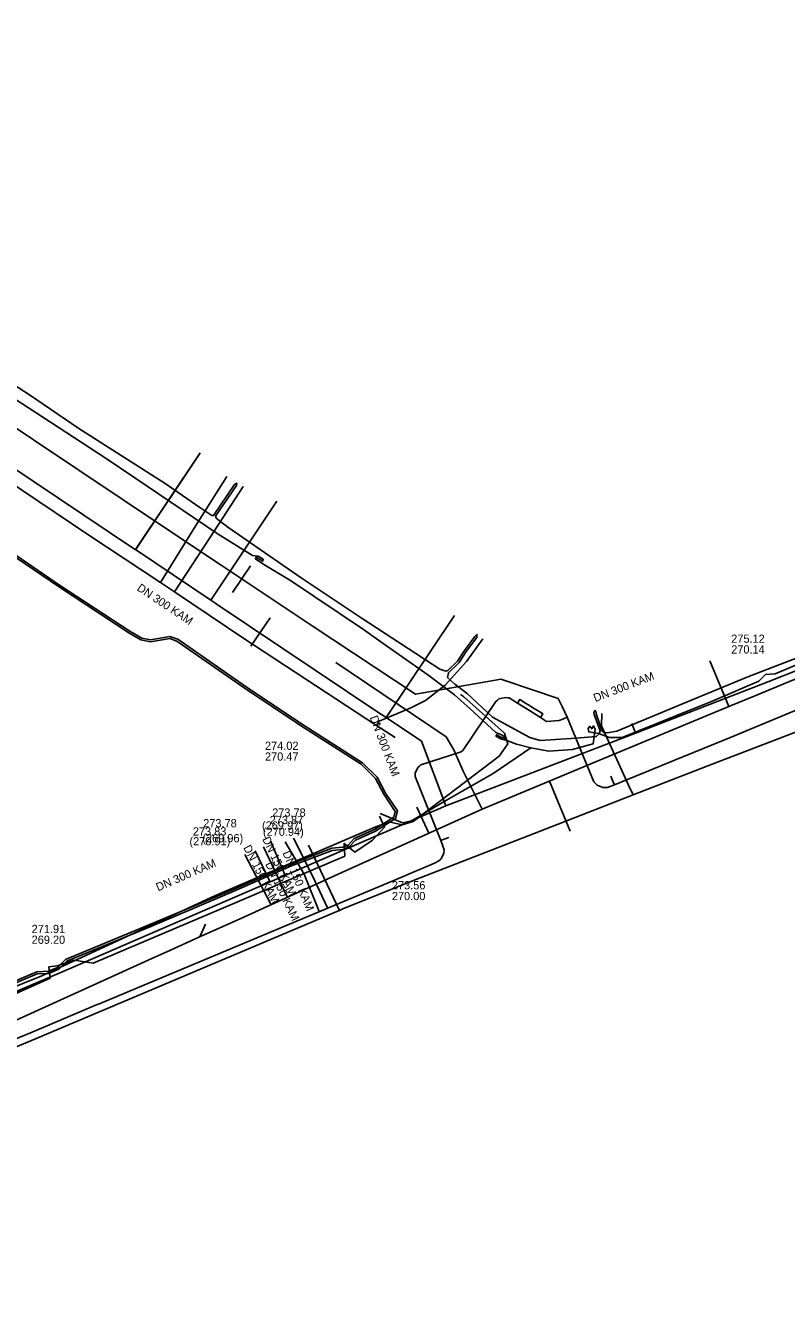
# Model space of a CAD drawing. Extents: x -598233 to -596890, y -1157848 to -1156431.
# Drawn here: x -597671.1 to -597596.8, y -1156982.7 to -1156857.7 of the extents above; entities that cross this region are included whole.
import ezdxf

# ---------------------------------------------------------------- set-up
doc = ezdxf.new("R2010")
doc.units = 0
for name, color, linetype in [('Vrstva 1', 7, 'Continuous'), ('Vrstva 13', 7, 'Continuous'), ('Vrstva 19', 7, 'Continuous'), ('Vrstva 4', 7, 'Continuous'), ('Vrstva 42', 7, 'Continuous'), ('Vrstva 5', 7, 'Continuous'), ('Vrstva 55', 7, 'Continuous'), ('Vrstva 58', 7, 'Continuous'), ('Vrstva 8', 7, 'Continuous')]:
    doc.layers.add(name, color=color, linetype=linetype)

msp = doc.modelspace()

# ---------------------------------------------------------------- linework, layer by layer
at = {"layer": 'Vrstva 1'}
for p, q in [((-597649.67, -1156938.55), (-597647.16, -1156943.38)), ((-597647.86, -1156937.81), (-597645.57, -1156942.66))]:
    msp.add_line(p, q, dxfattribs=at)
for points in [[(-597615.53, -1156929.55), (-597602.46, -1156924.12), (-597600, -1156923.1), (-597596.32, -1156921.57), (-597572.77, -1156912.62), (-597571.74, -1156911.99), (-597563.85, -1156907.14), (-597557.82, -1156900), (-597546.37, -1156886.45), (-597550.8, -1156883.45), (-597550.47, -1156881.78), (-597550.99, -1156880.06), (-597551.08, -1156879.35)], [(-597649.13, -1156910.41), (-597650.88, -1156913)], [(-597649.09, -1156918.24), (-597647.22, -1156915.47)], [(-597626.54, -1156934.12), (-597628.38, -1156930.43), (-597629.3, -1156928.34), (-597630.05, -1156927.08), (-597640.8, -1156919.81)], [(-597604.31, -1156919.67), (-597602.46, -1156924.12)], [(-597615.53, -1156929.55), (-597626.54, -1156934.12)], [(-597619.96, -1156931.39), (-597617.93, -1156936.27)], [(-597626.54, -1156934.12), (-597640.21, -1156940.3), (-597650.45, -1156944.93), (-597653.88, -1156946.48), (-597657.29, -1156948.03), (-597658.41, -1156948.53)], [(-597632.89, -1156933.93), (-597631.74, -1156936.47)], [(-597654.07, -1156946.57), (-597653.53, -1156945.33)], [(-597658.41, -1156948.53), (-597658.41, -1156948.53), (-597686.27, -1156961.15)]]:
    msp.add_lwpolyline(points, dxfattribs=at)
at = {"layer": 'Vrstva 13'}
for p, q in [((-597623.07, -1156923.78), (-597621.91, -1156924.49)), ((-597622.6, -1156923.59), (-597622.35, -1156923.74)), ((-597622.35, -1156923.74), (-597622, -1156923.96)), ((-597621.91, -1156924.49), (-597620.84, -1156925.2)), ((-597621.36, -1156924.36), (-597620.85, -1156924.68)), ((-597618.22, -1156925.16), (-597618.45, -1156924.65)), ((-597618.67, -1156925.34), (-597618.22, -1156925.16))]:
    msp.add_line(p, q, dxfattribs=at)
for points in [[(-597618.45, -1156924.65), (-597618.72, -1156924.12), (-597619.12, -1156923.33), (-597624.23, -1156921.61), (-597624.71, -1156921.45), (-597625.43, -1156921.58), (-597632.27, -1156922.79), (-597633.03, -1156922.92), (-597643.12, -1156916.24), (-597651.99, -1156910.33), (-597657.22, -1156906.86), (-597674.67, -1156895.24), (-597677.31, -1156893.49), (-597681.67, -1156890.59), (-597701.06, -1156877.71)], [(-597618.22, -1156925.16), (-597615.62, -1156931.47), (-597615.47, -1156931.62), (-597615.31, -1156931.78), (-597614.75, -1156932.02), (-597614.52, -1156932.02), (-597614.29, -1156932.02), (-597613.62, -1156931.74), (-597607.82, -1156929.39), (-597602.22, -1156927.09), (-597596.61, -1156924.77), (-597591.01, -1156922.44), (-597585.39, -1156920.19), (-597584.38, -1156919.76), (-597579.85, -1156917.73), (-597574.44, -1156914.98), (-597569.24, -1156911.89), (-597563.98, -1156908.83), (-597558.8, -1156905.69), (-597552.8, -1156902.11), (-597551.98, -1156901.64), (-597542.83, -1156896.56)], [(-597631.48, -1156939.52), (-597631.12, -1156939.35), (-597630.75, -1156939.17), (-597630.63, -1156939.07), (-597630.52, -1156938.97), (-597630.26, -1156938.4), (-597630.24, -1156938.09), (-597630.57, -1156937.18), (-597633.06, -1156930.93), (-597633.06, -1156930.76), (-597633.06, -1156930.58), (-597632.78, -1156930.03), (-597632.65, -1156929.92), (-597632.51, -1156929.79), (-597628.68, -1156928.58), (-597628.55, -1156928.5), (-597628.4, -1156928.4), (-597625.2, -1156923.64), (-597625.04, -1156923.51), (-597624.89, -1156923.38), (-597624.22, -1156923.24), (-597624.05, -1156923.26), (-597623.88, -1156923.28), (-597623.07, -1156923.78)], [(-597623.07, -1156923.78), (-597622.85, -1156923.43), (-597622.6, -1156923.59)], [(-597622, -1156923.96), (-597621.7, -1156924.15), (-597621.36, -1156924.36)], [(-597620.85, -1156924.68), (-597620.6, -1156924.83), (-597620.84, -1156925.2)], [(-597620.84, -1156925.2), (-597620.26, -1156925.58), (-597619.03, -1156925.47), (-597618.67, -1156925.34)], [(-597613.62, -1156931.74), (-597613.77, -1156931.38), (-597613.98, -1156930.89)], [(-597642.42, -1156944.1), (-597643.89, -1156940.46), (-597645.75, -1156937.3)], [(-597641.62, -1156943.75), (-597643.12, -1156940.56), (-597644.93, -1156936.94)], [(-597630.57, -1156937.18), (-597630.24, -1156937.05), (-597629.78, -1156936.87)], [(-597752.81, -1156982.69), (-597731.34, -1156978.31), (-597730.33, -1156977.97), (-597710.77, -1156971), (-597699.88, -1156967.13), (-597696.98, -1156966.11), (-597684.65, -1156961.67), (-597670.45, -1156955.85), (-597664.08, -1156953.18), (-597663.95, -1156953.12), (-597634.3, -1156940.72), (-597633.34, -1156940.29), (-597631.48, -1156939.52)]]:
    msp.add_lwpolyline(points, dxfattribs=at)
at = {"layer": 'Vrstva 19'}
for points in [[(-597635.01, -1156927.15), (-597636.85, -1156925.96), (-597649.7, -1156917.56), (-597656.54, -1156912.95), (-597657.93, -1156912.02), (-597664.9, -1156907.41), (-597674.81, -1156900.79), (-597677.27, -1156899.16), (-597680.98, -1156896.72), (-597682.51, -1156895.67), (-597689.23, -1156891.1), (-597700.75, -1156883.51), (-597700.99, -1156883.36), (-597703.09, -1156881.99), (-597707.07, -1156879.39), (-597710.8, -1156876.87), (-597713.33, -1156875.17), (-597728.77, -1156864.98), (-597744.35, -1156854.65)], [(-597657.93, -1156912.02), (-597654.62, -1156906.72), (-597651.45, -1156901.68)], [(-597656.54, -1156912.95), (-597653.1, -1156907.68), (-597649.84, -1156902.68)], [(-597636.85, -1156925.96), (-597636.59, -1156925.55), (-597633.5, -1156924.24), (-597632.07, -1156923.52), (-597630.15, -1156922.02), (-597628.07, -1156919.72), (-597626.47, -1156917.53)], [(-597683.89, -1156962.24), (-597670.1, -1156956.5), (-597640.7, -1156944.11), (-597640.44, -1156943.99), (-597640.11, -1156943.84), (-597633.18, -1156941.03), (-597619.12, -1156935.57), (-597611.81, -1156932.74), (-597604.52, -1156929.9), (-597589.51, -1156924.13)], [(-597611.81, -1156932.74), (-597612.24, -1156931.78), (-597614.89, -1156926.01), (-597614.85, -1156924.78)], [(-597640.44, -1156943.99), (-597643.46, -1156937.63)]]:
    msp.add_lwpolyline(points, dxfattribs=at)
at = {"layer": 'Vrstva 42'}
for points in [[(-597675.52, -1156890.63), (-597670.71, -1156893.73), (-597665.87, -1156897)], [(-597665.87, -1156897), (-597657.46, -1156902.37), (-597654.09, -1156904.71), (-597652.91, -1156905.5), (-597652.75, -1156905.49), (-597650.68, -1156902.46), (-597650.48, -1156902.35), (-597650.51, -1156902.57), (-597652.54, -1156905.55), (-597652.49, -1156905.74), (-597651.36, -1156906.62), (-597644.19, -1156911.56), (-597638.33, -1156915.47), (-597630.65, -1156920.48), (-597630.09, -1156920.67), (-597629.89, -1156920.61), (-597628.93, -1156919.69), (-597628.26, -1156918.64), (-597627.24, -1156917.28), (-597627.04, -1156917.09), (-597627.06, -1156917.38), (-597628.1, -1156918.76), (-597628.77, -1156919.81), (-597629.82, -1156920.82), (-597629.9, -1156921.29), (-597629.18, -1156921.92), (-597628, -1156922.86), (-597625.53, -1156925.14), (-597621.89, -1156927.13), (-597620.88, -1156927.44), (-597617.36, -1156927.21), (-597615.39, -1156927.04), (-597615.11, -1156926.79), (-597615.03, -1156926.5), (-597615.61, -1156924.88), (-597615.62, -1156924.7), (-597615.53, -1156924.49), (-597615.42, -1156924.68), (-597615.41, -1156924.84), (-597614.81, -1156926.51), (-597614.68, -1156926.64), (-597614.3, -1156926.67), (-597613.39, -1156926.51), (-597606.98, -1156923.85), (-597600.6, -1156921.22), (-597593.53, -1156918.5)], [(-597676.11, -1156952.79), (-597669.94, -1156950.18), (-597668.8, -1156950.13), (-597667.84, -1156949.71), (-597667.06, -1156948.94), (-597658.87, -1156945.55), (-597650.82, -1156942.15), (-597645.12, -1156939.65), (-597641.16, -1156938.14), (-597640.09, -1156938.04), (-597639.5, -1156937.8), (-597638.9, -1156937.14), (-597636.94, -1156936.27), (-597634.98, -1156935.02), (-597634.79, -1156934.3), (-597635.95, -1156932.55), (-597636.78, -1156931.01), (-597638.22, -1156929.59), (-597643.79, -1156926.04), (-597649.22, -1156922.42), (-597656.23, -1156917.55), (-597656.99, -1156917.3), (-597658.9, -1156917.6), (-597659.74, -1156917.44), (-597660.9, -1156916.76), (-597667.76, -1156912.27), (-597675.2, -1156907.23)], [(-597676.19, -1156952.61), (-597669.98, -1156949.98), (-597668.84, -1156949.93), (-597667.96, -1156949.55), (-597667.18, -1156948.78), (-597658.95, -1156945.37), (-597650.9, -1156941.97), (-597645.2, -1156939.47), (-597641.2, -1156937.94), (-597640.13, -1156937.84), (-597639.62, -1156937.64), (-597639.02, -1156936.98), (-597637.04, -1156936.09), (-597635.16, -1156934.9), (-597635.01, -1156934.34), (-597636.13, -1156932.65), (-597636.94, -1156931.13), (-597638.34, -1156929.75), (-597643.89, -1156926.2), (-597649.34, -1156922.58), (-597656.33, -1156917.73), (-597657.01, -1156917.5), (-597658.9, -1156917.8), (-597659.82, -1156917.62), (-597661, -1156916.94), (-597667.88, -1156912.43), (-597675.32, -1156907.39)]]:
    msp.add_lwpolyline(points, dxfattribs=at)
at = {"layer": 'Vrstva 5'}
for p, q in [((-597654.06, -1156899.39), (-597660.37, -1156908.82)), ((-597654.08, -1156899.46), (-597660.34, -1156908.85)), ((-597646.56, -1156904.11), (-597653.01, -1156913.75)), ((-597629.23, -1156915.23), (-597635.9, -1156925.2)), ((-597611.94, -1156925.77), (-597611.58, -1156926.7)), ((-597632.45, -1156927.5), (-597630.06, -1156933.81)), ((-597630.06, -1156933.81), (-597666.66, -1156949.61)), ((-597647.18, -1156937.21), (-597645.76, -1156940.6)), ((-597648.67, -1156938.19), (-597647.23, -1156941.23)), ((-597666.66, -1156949.61), (-597697.84, -1156962.95))]:
    msp.add_line(p, q, dxfattribs=at)
for points in [[(-597675.31, -1156898.83), (-597660.44, -1156908.78), (-597660.41, -1156908.8), (-597660.37, -1156908.82), (-597653.01, -1156913.75), (-597652.53, -1156914.07), (-597652.39, -1156914.16), (-597636.5, -1156924.79), (-597636.34, -1156924.9), (-597635.9, -1156925.2), (-597632.45, -1156927.5)], [(-597573.62, -1156911.79), (-597583.61, -1156915.76), (-597598.56, -1156921.69)], [(-597598.56, -1156921.69), (-597611.58, -1156926.7), (-597630.06, -1156933.81)]]:
    msp.add_lwpolyline(points, dxfattribs=at)
at = {"layer": 'Vrstva 55'}
for points in [[(-597672.85, -1156893.67), (-597670.15, -1156895.43), (-597663.32, -1156899.87), (-597660.43, -1156901.82), (-597652.29, -1156907.3), (-597648.95, -1156909.39), (-597648.38, -1156909.45), (-597647.89, -1156909.76), (-597647.94, -1156909.95), (-597648.31, -1156909.71), (-597648.59, -1156909.57), (-597648.66, -1156909.73), (-597647.84, -1156910.28), (-597645.24, -1156911.84), (-597638.1, -1156916.62), (-597636.19, -1156917.96), (-597631.84, -1156921.03), (-597629.23, -1156922.96), (-597627.71, -1156924.33), (-597625.2, -1156926.66), (-597624.7, -1156926.85), (-597624.35, -1156927.03), (-597624.33, -1156927.24), (-597624.76, -1156927.08), (-597625.1, -1156926.86), (-597625.19, -1156926.99), (-597624.64, -1156927.29), (-597624.12, -1156927.43), (-597623.17, -1156927.77), (-597621.78, -1156928.14), (-597625.45, -1156930.66), (-597630.02, -1156933.24), (-597633.42, -1156935.26), (-597634.31, -1156935.47), (-597636.49, -1156934.54)], [(-597672.85, -1156893.67), (-597670.15, -1156895.43), (-597663.32, -1156899.87), (-597660.43, -1156901.82), (-597652.29, -1156907.3), (-597648.95, -1156909.39), (-597648.38, -1156909.45), (-597647.89, -1156909.76), (-597647.94, -1156909.95), (-597648.31, -1156909.71), (-597648.59, -1156909.57), (-597648.66, -1156909.73), (-597647.84, -1156910.28), (-597645.24, -1156911.84), (-597638.1, -1156916.62), (-597636.19, -1156917.96), (-597631.84, -1156921.03), (-597629.23, -1156922.96), (-597627.71, -1156924.33), (-597625.2, -1156926.66), (-597624.7, -1156926.85), (-597624.35, -1156927.03), (-597624.33, -1156927.24), (-597624.76, -1156927.08), (-597625.1, -1156926.86), (-597625.19, -1156926.99), (-597624.64, -1156927.29), (-597624.12, -1156927.43), (-597623.17, -1156927.77), (-597621.78, -1156928.14), (-597625.45, -1156930.66), (-597630.02, -1156933.24), (-597633.42, -1156935.26), (-597634.31, -1156935.47), (-597636.49, -1156934.54)], [(-597616.2, -1156927.88), (-597615.7, -1156927.76), (-597615.51, -1156926.32), (-597615.68, -1156926.01), (-597615.83, -1156926.3), (-597616.03, -1156926.04), (-597616.2, -1156926.26), (-597616.13, -1156926.59), (-597615.19, -1156926.76), (-597614.12, -1156927.15), (-597612.86, -1156927.15), (-597606.11, -1156924.42), (-597604.15, -1156923.63), (-597599.54, -1156921.65), (-597598.87, -1156920.98), (-597597.95, -1156920.93), (-597591.15, -1156918.08)], [(-597636.49, -1156934.54), (-597634.31, -1156935.47), (-597633.42, -1156935.26), (-597630.02, -1156933.24), (-597625.45, -1156930.66), (-597621.78, -1156928.14), (-597620.03, -1156928.46), (-597617.73, -1156928.3), (-597616.2, -1156927.88)], [(-597679.68, -1156955.51), (-597668.69, -1156950.6), (-597668.8, -1156949.48), (-597668.01, -1156949.39), (-597666.35, -1156948.84), (-597664.49, -1156949.12), (-597652, -1156943.84), (-597639.93, -1156938.69), (-597639.99, -1156937.46), (-597638.94, -1156938.3), (-597637.22, -1156937.14), (-597636.05, -1156935.87), (-597636.56, -1156934.82)]]:
    msp.add_lwpolyline(points, dxfattribs=at)
at = {"layer": 'Vrstva 58'}
for points in [[(-597637.08, -1156935.9), (-597635.63, -1156935.36), (-597634.33, -1156935.65), (-597633.25, -1156935.34), (-597624.87, -1156928.97), (-597624.04, -1156927.76), (-597624.36, -1156926.72), (-597628.36, -1156923.15), (-597628.65, -1156922.94)], [(-597740.87, -1156971.83), (-597729.27, -1156970.53), (-597716.68, -1156967.43), (-597707.07, -1156964.66), (-597684.83, -1156956.55), (-597669.48, -1156950.36), (-597652.55, -1156942.54), (-597637.08, -1156935.9)]]:
    msp.add_lwpolyline(points, dxfattribs=at)

# ---------------------------------------------------------------- texts
at = {"layer": 'Vrstva 4'}
for s, p in [('273.87 ', (-597647.26, -1156935.58)), ('273.83 ', (-597654.76, -1156936.69)), ('(270.94)', (-597647.92, -1156936.72)), ('(270.91)', (-597655.09, -1156937.65))]:
    msp.add_text(s, height=0.8, dxfattribs=at).set_placement(p)
for rotation, p in [(295.2748, (-597648, -1156937.03)), (297.4224, (-597649.86, -1156937.87))]:
    msp.add_text('DN 150 KAM ', height=0.8, rotation=rotation, dxfattribs=at).set_placement(p)
at = {"layer": 'Vrstva 8'}
for s, rotation, p in [('DN 300 KAM', 326.2206, (-597660.28, -1156912.74)), ('DN 300 KAM', 21.0448, (-597615.49, -1156923.69)), ('DN 300 KAM', 290.7449, (-597637.51, -1156925.17)), ('DN 150 KAM ', 292.6725, (-597646.03, -1156938.38)), ('DN 300 KAM', 23.3496, (-597658.15, -1156942.14)), ('DN 150 KAM ', 295.2659, (-597647.71, -1156939.46))]:
    msp.add_text(s, height=0.8, rotation=rotation, dxfattribs=at).set_placement(p)
for s, p in [('275.12', (-597602.23, -1156917.9)), ('270.14', (-597602.23, -1156918.95)), ('274.02', (-597647.72, -1156928.34)), ('270.47', (-597647.72, -1156929.39)), ('273.78 ', (-597647.02, -1156934.85)), ('273.78 ', (-597653.75, -1156935.89)), ('(269.97)', (-597648.01, -1156936.11)), ('(269.96)', (-597653.83, -1156937.35)), ('273.56', (-597635.34, -1156941.94)), ('270.00', (-597635.34, -1156942.99)), ('271.91', (-597670.49, -1156946.2)), ('269.20', (-597670.49, -1156947.25))]:
    msp.add_text(s, height=0.8, dxfattribs=at).set_placement(p)

doc.saveas('drawing.dxf')
